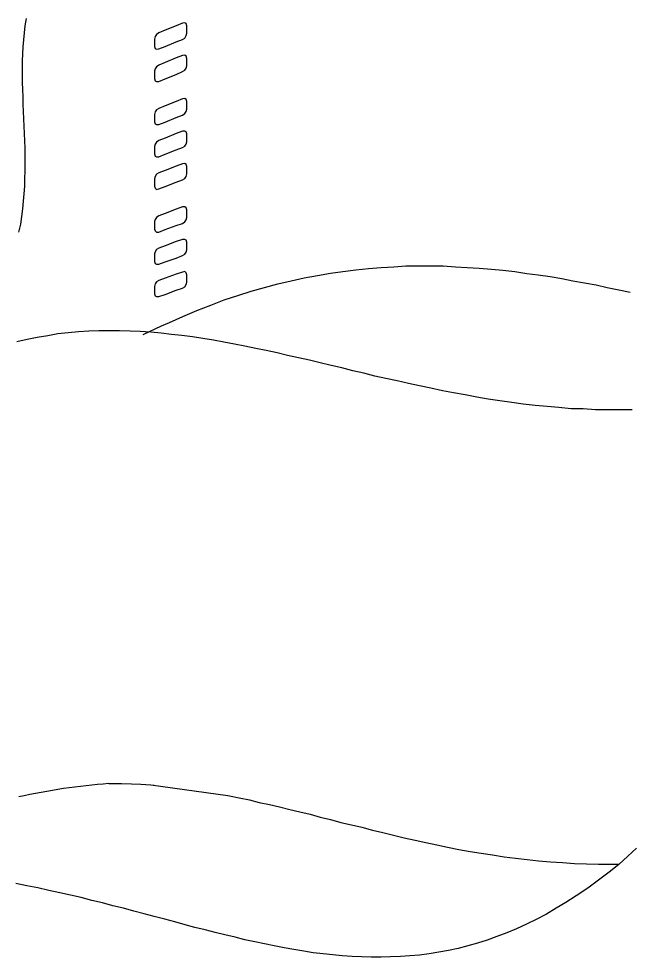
# Model space of a CAD drawing. Extents: x 638850 to 644908, y 297188 to 298900.
# Drawn here: x 639021.7 to 639048.63, y 297758.23 to 297799.6 of the extents above; entities that cross this region are included whole.
import ezdxf

# ---------------------------------------------------------------- set-up
doc = ezdxf.new("R2010")
doc.units = 0
for name, color, linetype in [('1', 7, 'Continuous'), ('16', 7, 'Continuous'), ('2', 7, 'Continuous')]:
    doc.layers.add(name, color=color, linetype=linetype)

msp = doc.modelspace()

# ---------------------------------------------------------------- linework, layer by layer
at = {"layer": '1'}
msp.add_arc((639027.909, 297737.05), 28.925, 94.4334, 102.4037, dxfattribs=at)
at = {"layer": '16'}
for points in [[(639028.924, 297798.693), (639029.016, 297798.755), (639029.078, 297798.863), (639029.108, 297798.971), (639029.108, 297798.971), (639029.108, 297799.05), (639029.108, 297799.22), (639029.108, 297799.295), (639029.108, 297799.295), (639029.078, 297799.39), (639029.016, 297799.42), (639028.924, 297799.403), (639028.924, 297799.403), (639028.646, 297799.295), (639028.152, 297799.096), (639027.874, 297798.988), (639027.874, 297798.988), (639027.779, 297798.909), (639027.72, 297798.817), (639027.687, 297798.709), (639027.687, 297798.709), (639027.687, 297798.631), (639027.687, 297798.464), (639027.687, 297798.385), (639027.687, 297798.385), (639027.72, 297798.294), (639027.779, 297798.261), (639027.874, 297798.277), (639027.874, 297798.277), (639028.152, 297798.385), (639028.646, 297798.585), (639028.924, 297798.693), (639028.924, 297798.693), (639028.924, 297798.693)], [(639028.924, 297797.273), (639029.016, 297797.335), (639029.078, 297797.427), (639029.108, 297797.535), (639029.108, 297797.535), (639029.108, 297797.613), (639029.108, 297797.783), (639029.108, 297797.859), (639029.108, 297797.859), (639029.078, 297797.953), (639029.016, 297797.999), (639028.924, 297797.983), (639028.924, 297797.983), (639028.646, 297797.875), (639028.152, 297797.675), (639027.874, 297797.551), (639027.874, 297797.551), (639027.779, 297797.489), (639027.72, 297797.397), (639027.687, 297797.289), (639027.687, 297797.289), (639027.687, 297797.211), (639027.687, 297797.041), (639027.687, 297796.965), (639027.687, 297796.965), (639027.72, 297796.871), (639027.779, 297796.841), (639027.874, 297796.841), (639027.874, 297796.841), (639028.152, 297796.949), (639028.646, 297797.149), (639028.924, 297797.273), (639028.924, 297797.273), (639028.924, 297797.273)], [(639028.924, 297795.359), (639029.016, 297795.421), (639029.078, 297795.513), (639029.108, 297795.621), (639029.108, 297795.621), (639029.108, 297795.712), (639029.108, 297795.869), (639029.108, 297795.961), (639029.108, 297795.961), (639029.078, 297796.039), (639029.016, 297796.085), (639028.924, 297796.069), (639028.924, 297796.069), (639028.646, 297795.961), (639028.152, 297795.761), (639027.874, 297795.653), (639027.874, 297795.653), (639027.779, 297795.591), (639027.72, 297795.496), (639027.687, 297795.388), (639027.687, 297795.388), (639027.687, 297795.313), (639027.687, 297795.143), (639027.687, 297795.064), (639027.687, 297795.064), (639027.72, 297794.973), (639027.779, 297794.94), (639027.874, 297794.94), (639027.874, 297794.94), (639028.152, 297795.048), (639028.646, 297795.251), (639028.924, 297795.359), (639028.924, 297795.359), (639028.924, 297795.359)], [(639028.924, 297793.922), (639029.016, 297793.984), (639029.078, 297794.076), (639029.108, 297794.184), (639029.108, 297794.184), (639029.108, 297794.276), (639029.108, 297794.433), (639029.108, 297794.524), (639029.108, 297794.524), (639029.078, 297794.616), (639029.016, 297794.649), (639028.924, 297794.649), (639028.924, 297794.649), (639028.646, 297794.541), (639028.152, 297794.338), (639027.874, 297794.23), (639027.874, 297794.23), (639027.779, 297794.168), (639027.72, 297794.076), (639027.687, 297793.968), (639027.687, 297793.968), (639027.687, 297793.89), (639027.687, 297793.723), (639027.687, 297793.644), (639027.687, 297793.644), (639027.72, 297793.552), (639027.779, 297793.52), (639027.874, 297793.52), (639027.874, 297793.52), (639028.152, 297793.628), (639028.646, 297793.831), (639028.924, 297793.922), (639028.924, 297793.922), (639028.924, 297793.922)], [(639028.924, 297792.502), (639029.016, 297792.564), (639029.078, 297792.656), (639029.108, 297792.764), (639029.108, 297792.764), (639029.108, 297792.84), (639029.108, 297793.01), (639029.108, 297793.088), (639029.108, 297793.088), (639029.078, 297793.18), (639029.016, 297793.226), (639028.924, 297793.212), (639028.924, 297793.212), (639028.646, 297793.104), (639028.152, 297792.918), (639027.874, 297792.81), (639027.874, 297792.81), (639027.779, 297792.748), (639027.72, 297792.656), (639027.687, 297792.548), (639027.687, 297792.548), (639027.687, 297792.47), (639027.687, 297792.3), (639027.687, 297792.224), (639027.687, 297792.224), (639027.72, 297792.13), (639027.779, 297792.084), (639027.874, 297792.1), (639027.874, 297792.1), (639028.152, 297792.208), (639028.646, 297792.394), (639028.924, 297792.502), (639028.924, 297792.502), (639028.924, 297792.502)], [(639028.924, 297790.585), (639029.016, 297790.647), (639029.078, 297790.742), (639029.108, 297790.85), (639029.108, 297790.85), (639029.108, 297790.942), (639029.108, 297791.095), (639029.108, 297791.187), (639029.108, 297791.187), (639029.078, 297791.266), (639029.016, 297791.311), (639028.924, 297791.311), (639028.924, 297791.311), (639028.646, 297791.203), (639028.152, 297791.02), (639027.874, 297790.909), (639027.874, 297790.909), (639027.779, 297790.85), (639027.72, 297790.755), (639027.687, 297790.663), (639027.687, 297790.663), (639027.687, 297790.572), (639027.687, 297790.415), (639027.687, 297790.323), (639027.687, 297790.323), (639027.72, 297790.248), (639027.779, 297790.199), (639027.874, 297790.199), (639027.874, 297790.199), (639028.152, 297790.307), (639028.646, 297790.493), (639028.924, 297790.585), (639028.924, 297790.585), (639028.924, 297790.585)], [(639028.924, 297789.165), (639029.016, 297789.227), (639029.078, 297789.319), (639029.108, 297789.413), (639029.108, 297789.413), (639029.108, 297789.505), (639029.108, 297789.659), (639029.108, 297789.751), (639029.108, 297789.751), (639029.078, 297789.845), (639029.016, 297789.875), (639028.924, 297789.875), (639028.924, 297789.875), (639028.646, 297789.783), (639028.152, 297789.597), (639027.874, 297789.489), (639027.874, 297789.489), (639027.779, 297789.427), (639027.72, 297789.335), (639027.687, 297789.243), (639027.687, 297789.243), (639027.687, 297789.149), (639027.687, 297788.995), (639027.687, 297788.903), (639027.687, 297788.903), (639027.72, 297788.811), (639027.779, 297788.779), (639027.874, 297788.779), (639027.874, 297788.779), (639028.152, 297788.887), (639028.646, 297789.057), (639028.924, 297789.165), (639028.924, 297789.165), (639028.924, 297789.165)], [(639028.924, 297787.729), (639029.016, 297787.791), (639029.078, 297787.882), (639029.108, 297787.99), (639029.108, 297787.99), (639029.108, 297788.069), (639029.108, 297788.239), (639029.108, 297788.317), (639029.108, 297788.317), (639029.078, 297788.409), (639029.016, 297788.455), (639028.924, 297788.439), (639028.924, 297788.439), (639028.646, 297788.347), (639028.152, 297788.161), (639027.874, 297788.069), (639027.874, 297788.069), (639027.779, 297788.007), (639027.72, 297787.915), (639027.687, 297787.807), (639027.687, 297787.807), (639027.687, 297787.729), (639027.687, 297787.575), (639027.687, 297787.483), (639027.687, 297787.483), (639027.72, 297787.388), (639027.779, 297787.359), (639027.874, 297787.359), (639027.874, 297787.359), (639028.152, 297787.45), (639028.646, 297787.637), (639028.924, 297787.729), (639028.924, 297787.729), (639028.924, 297787.729)]]:
    msp.add_lwpolyline(points, dxfattribs=at)
at = {"layer": '2'}
for p, q in [((639022.029, 297799.609), (639021.966, 297799.299)), ((639021.966, 297799.299), (639021.935, 297798.988)), ((639021.906, 297798.68), (639021.872, 297798.372)), ((639021.935, 297798.988), (639021.906, 297798.68)), ((639021.872, 297798.372), (639021.858, 297798.061)), ((639021.858, 297798.061), (639021.843, 297797.755)), ((639021.843, 297797.755), (639021.843, 297797.431)), ((639021.843, 297797.431), (639021.843, 297797.121)), ((639021.843, 297797.121), (639021.843, 297796.797)), ((639021.843, 297796.797), (639021.858, 297796.489)), ((639021.858, 297796.489), (639021.872, 297796.165)), ((639021.872, 297796.165), (639021.872, 297795.841)), ((639021.872, 297795.841), (639021.888, 297795.517)), ((639021.888, 297795.517), (639021.906, 297795.193)), ((639021.906, 297795.193), (639021.921, 297794.866)), ((639021.921, 297794.866), (639021.935, 297794.542)), ((639021.935, 297794.542), (639021.951, 297794.218)), ((639021.951, 297794.218), (639021.966, 297793.894)), ((639021.966, 297793.894), (639021.966, 297793.552)), ((639021.966, 297793.552), (639021.966, 297793.228)), ((639021.966, 297793.228), (639021.966, 297792.891)), ((639021.966, 297792.891), (639021.951, 297792.565)), ((639021.951, 297792.565), (639021.951, 297792.225)), ((639021.951, 297792.225), (639021.921, 297791.887)), ((639021.888, 297791.563), (639021.858, 297791.221)), ((639021.921, 297791.887), (639021.888, 297791.563)), ((639021.858, 297791.221), (639021.813, 297790.884)), ((639021.813, 297790.884), (639021.766, 297790.542)), ((639021.766, 297790.542), (639021.69, 297790.202)), ((639037.682, 297788.642), (639038.237, 297788.671)), ((639038.237, 297788.671), (639038.777, 297788.705)), ((639038.777, 297788.705), (639039.333, 297788.705)), ((639039.333, 297788.705), (639039.873, 297788.705)), ((639039.873, 297788.705), (639040.413, 297788.705)), ((639040.413, 297788.705), (639040.955, 297788.671)), ((639040.955, 297788.671), (639041.48, 297788.642)), ((639034.284, 297788.179), (639034.869, 297788.287)), ((639034.869, 297788.287), (639035.443, 297788.395)), ((639035.443, 297788.395), (639035.999, 297788.469)), ((639035.999, 297788.469), (639036.568, 297788.532)), ((639036.568, 297788.532), (639037.124, 297788.597)), ((639037.124, 297788.597), (639037.682, 297788.642)), ((639041.48, 297788.642), (639042.004, 297788.611)), ((639042.004, 297788.611), (639042.544, 297788.563)), ((639042.544, 297788.563), (639043.055, 297788.518)), ((639043.055, 297788.518), (639043.581, 297788.455)), ((639043.581, 297788.455), (639044.108, 297788.377)), ((639032.538, 297787.762), (639033.123, 297787.915)), ((639033.123, 297787.915), (639033.713, 297788.053)), ((639033.713, 297788.053), (639034.284, 297788.179)), ((639031.364, 297787.405), (639031.951, 297787.589)), ((639031.951, 297787.589), (639032.538, 297787.762)), ((639030.162, 297786.973), (639030.761, 297787.207)), ((639030.761, 297787.207), (639031.364, 297787.405)), ((639028.938, 297786.48), (639029.557, 297786.741)), ((639029.557, 297786.741), (639030.162, 297786.973)), ((639027.995, 297786.064), (639028.34, 297786.214)), ((639028.34, 297786.214), (639028.938, 297786.48)), ((639028.34, 297786.214), (639028.34, 297786.214)), ((639027.179, 297785.69), (639027.995, 297786.064)), ((639028.469, 297786.046), (639028.469, 297786.046)), ((639027.517, 297765.829), (639030.92, 297765.364))]:
    msp.add_line(p, q, dxfattribs=at)
for points in [[(639044.103, 297788.377), (639044.614, 297788.317), (639045.14, 297788.239), (639045.648, 297788.147), (639046.142, 297788.053), (639046.652, 297787.961), (639047.163, 297787.869), (639047.657, 297787.761), (639048.167, 297787.653), (639048.661, 297787.545)], [(639048.753, 297782.37), (639048.213, 297782.37), (639047.673, 297782.37), (639047.133, 297782.37), (639046.59, 297782.401), (639046.066, 297782.415), (639045.526, 297782.464), (639045.004, 297782.509), (639044.478, 297782.557), (639043.951, 297782.617), (639043.44, 297782.68), (639042.916, 297782.757), (639042.405, 297782.833), (639041.899, 297782.926), (639041.388, 297783.02), (639040.878, 297783.112), (639040.383, 297783.205), (639039.874, 297783.313), (639039.379, 297783.421), (639038.884, 297783.531), (639038.391, 297783.639), (639037.896, 297783.745), (639037.404, 297783.855), (639036.924, 297783.979), (639036.432, 297784.084), (639035.952, 297784.208), (639035.473, 297784.316), (639034.994, 297784.44), (639034.515, 297784.548), (639034.035, 297784.656), (639033.558, 297784.764), (639033.093, 297784.872), (639032.616, 297784.98), (639032.152, 297785.072), (639031.673, 297785.167), (639031.209, 297785.259), (639030.744, 297785.353), (639030.282, 297785.43), (639029.819, 297785.504), (639029.358, 297785.583), (639028.892, 297785.646), (639028.428, 297785.691), (639027.983, 297785.74), (639027.517, 297785.785), (639027.054, 297785.815), (639026.608, 297785.83), (639026.145, 297785.848), (639025.695, 297785.848), (639025.233, 297785.848), (639024.786, 297785.83), (639024.338, 297785.801), (639023.872, 297785.754), (639023.424, 297785.707), (639022.977, 297785.628), (639022.515, 297785.551), (639022.068, 297785.459), (639021.618, 297785.367)], [(639025.673, 297765.888), (639025.803, 297765.891), (639026.235, 297765.891), (639026.67, 297765.877), (639027.085, 297765.861), (639027.517, 297765.829), (639027.675, 297765.818)], [(639030.92, 297765.364), (639030.992, 297765.351), (639031.424, 297765.259), (639031.872, 297765.165), (639032.304, 297765.057), (639032.753, 297764.965), (639033.201, 297764.857), (639033.649, 297764.749), (639034.097, 297764.641), (639034.545, 297764.533), (639034.994, 297764.409), (639035.442, 297764.301), (639035.904, 297764.176), (639036.368, 297764.068), (639036.83, 297763.96), (639037.294, 297763.839), (639037.758, 297763.728), (639038.22, 297763.607), (639038.698, 297763.499), (639039.179, 297763.391), (639039.657, 297763.283), (639040.134, 297763.188), (639040.615, 297763.08), (639041.109, 297762.988), (639041.603, 297762.897), (639042.097, 297762.818), (639042.591, 297762.74), (639043.102, 297762.664), (639043.609, 297762.602), (639044.12, 297762.54), (639044.63, 297762.478), (639045.154, 297762.432), (639045.68, 297762.403), (639046.204, 297762.37), (639046.747, 297762.354), (639047.271, 297762.34), (639047.811, 297762.34), (639048.183, 297762.34)], [(639048.939, 297763.036), (639048.57, 297762.682), (639048.168, 297762.325), (639047.736, 297761.985), (639047.272, 297761.629), (639046.793, 297761.274), (639046.282, 297760.934), (639046.282, 297760.934), (639046.282, 297760.934)], [(639046.282, 297760.934), (639045.834, 297760.639), (639045.402, 297760.394), (639044.97, 297760.133), (639044.523, 297759.901), (639044.091, 297759.685), (639043.659, 297759.483), (639043.227, 297759.312), (639042.792, 297759.145), (639042.36, 297758.988), (639041.928, 297758.851), (639041.51, 297758.729), (639041.078, 297758.619), (639040.646, 297758.527), (639040.23, 297758.448), (639039.795, 297758.385), (639039.379, 297758.326), (639038.947, 297758.295), (639038.531, 297758.263), (639038.097, 297758.248), (639037.68, 297758.232), (639037.248, 297758.232), (639036.816, 297758.248), (639036.4, 297758.263), (639035.966, 297758.295), (639035.55, 297758.34), (639035.118, 297758.385), (639034.683, 297758.432), (639034.267, 297758.493), (639033.833, 297758.572), (639033.401, 297758.65), (639032.969, 297758.729), (639032.537, 297758.817), (639032.105, 297758.911), (639031.673, 297759.004), (639031.241, 297759.112), (639030.793, 297759.22), (639030.361, 297759.328), (639029.913, 297759.436), (639029.466, 297759.544), (639029.034, 297759.667), (639028.584, 297759.793), (639028.136, 297759.917), (639027.672, 297760.025), (639027.227, 297760.149), (639026.779, 297760.27), (639026.313, 297760.394), (639025.85, 297760.502), (639025.389, 297760.626), (639024.923, 297760.734), (639024.446, 297760.86), (639023.98, 297760.968), (639023.503, 297761.076), (639023.022, 297761.179), (639022.545, 297761.292), (639022.05, 297761.382), (639021.573, 297761.476)]]:
    msp.add_lwpolyline(points, dxfattribs=at)

doc.saveas('drawing.dxf')
